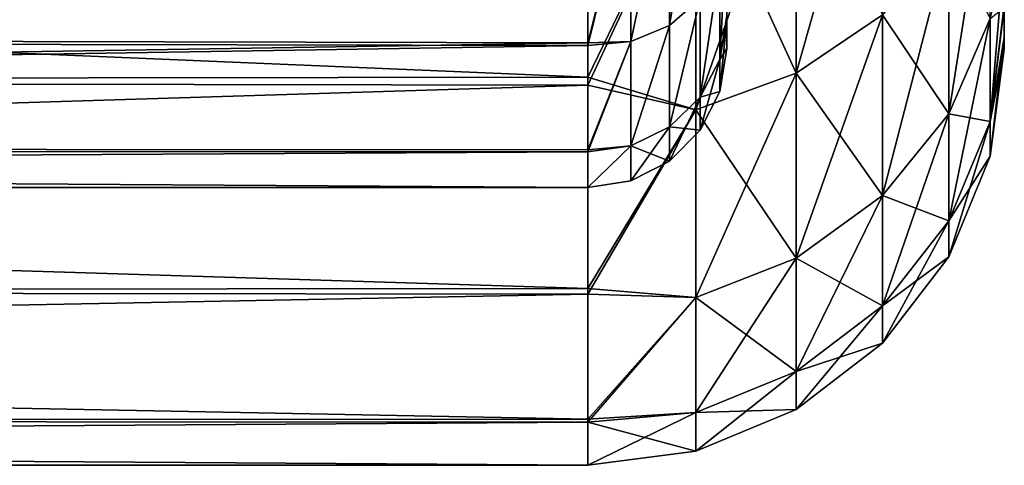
# Model space of a CAD drawing. Header units: millimetres. Extents: x -143 to 143, y -35 to 35.
# Tile 288 of 533: x 136.36 to 143.45, y -20.5 to -17.29. Entities that reach past the tile are written whole.
import ezdxf

# ---------------------------------------------------------------- set-up
doc = ezdxf.new("R2010")
doc.units = ezdxf.units.MM
doc.header["$LTSCALE"] = 65.185185
for name, color, linetype in [('1137', 7, 'CONTINUOUS'), ('1139', 7, 'CONTINUOUS'), ('1301', 7, 'CONTINUOUS'), ('1323', 7, 'CONTINUOUS'), ('1450', 7, 'CONTINUOUS'), ('1451', 7, 'CONTINUOUS'), ('1452', 7, 'CONTINUOUS'), ('849', 7, 'CONTINUOUS'), ('867', 7, 'CONTINUOUS')]:
    doc.layers.add(name, color=color, linetype=linetype)

msp = doc.modelspace()

# ---------------------------------------------------------------- linework, layer by layer
at = {"layer": '1137', "linetype": 'CONTINUOUS'}
for points in [[(93.65, -17.3482, 6.4256), (93.65, -15.9722, 9.3348), (140.45, -16.2122, 8.9115), (93.65, -17.3482, 6.4256)], [(140.45, -17.4582, 6.1204), (93.65, -17.3482, 6.4256), (140.45, -16.2122, 8.9115), (140.45, -17.4582, 6.1204)], [(93.65, -18.1993, 3.3219), (93.65, -17.3482, 6.4256), (140.45, -17.4582, 6.1204), (93.65, -18.1993, 3.3219)], [(140.45, -18.2277, 3.1622), (93.65, -18.1993, 3.3219), (140.45, -17.4582, 6.1204), (140.45, -18.2277, 3.1622)], [(93.65, -18.4996, 0.1177), (93.65, -18.1993, 3.3219), (140.45, -18.4996, 0.1177), (93.65, -18.4996, 0.1177)], [(140.45, -18.4996, 0.1177), (93.65, -18.1993, 3.3219), (140.45, -18.2277, 3.1622), (140.45, -18.4996, 0.1177)], [(93.65, -18.4999, 0.0589), (93.65, -18.4996, 0.1177), (140.45, -18.4999, 0.0589), (93.65, -18.4999, 0.0589)], [(140.45, -18.4999, 0.0589), (93.65, -18.4996, 0.1177), (140.45, -18.4996, 0.1177), (140.45, -18.4999, 0.0589)], [(93.65, -18.5), (93.65, -18.4999, 0.0589), (140.45, -18.5), (93.65, -18.5)], [(140.45, -18.5), (93.65, -18.4999, 0.0589), (140.45, -18.4999, 0.0589), (140.45, -18.5)]]:
    msp.add_3dface(points, dxfattribs=at)
at = {"layer": '1139', "linetype": 'CONTINUOUS'}
for points in [[(141.2594, -15.9784, 8.476), (141.2594, -17.1396, 5.778), (141.038, -17.3328, 5.8981), (141.2594, -15.9784, 8.476)], [(141.038, -16.1373, 8.6488), (141.2594, -15.9784, 8.476), (141.038, -17.3328, 5.8981), (141.038, -16.1373, 8.6488)], [(141.2594, -17.1396, -5.778), (141.2594, -15.9784, -8.4759), (141.038, -17.3328, -5.8981), (141.2594, -17.1396, -5.778)], [(141.038, -17.3328, -5.8981), (141.2594, -15.9784, -8.4759), (141.038, -16.1373, -8.6488), (141.038, -17.3328, -5.8981)], [(141.038, -16.1373, 8.6488), (141.038, -17.3328, 5.8981), (140.759, -17.4493, 5.997), (141.038, -16.1373, 8.6488)], [(140.759, -16.2227, 8.7901), (141.038, -16.1373, 8.6488), (140.759, -17.4493, 5.997), (140.759, -16.2227, 8.7901)], [(141.038, -17.3328, -5.8981), (141.038, -16.1373, -8.6488), (140.759, -17.4493, -5.997), (141.038, -17.3328, -5.8981)], [(140.759, -17.4493, -5.997), (141.038, -16.1373, -8.6488), (140.759, -16.2227, -8.7901), (140.759, -17.4493, -5.997)], [(140.45, -17.4582, 6.1204), (140.45, -16.2122, 8.9115), (140.759, -16.2227, 8.7901), (140.45, -17.4582, 6.1204)], [(140.45, -16.2263, -8.8857), (140.45, -17.4776, -6.0649), (140.759, -16.2227, -8.7901), (140.45, -16.2263, -8.8857)], [(140.45, -17.4776, -6.0649), (140.759, -17.4493, -5.997), (140.759, -16.2227, -8.7901), (140.45, -17.4776, -6.0649)], [(140.45, -17.4582, 6.1204), (140.759, -16.2227, 8.7901), (140.759, -17.4493, 5.997), (140.45, -17.4582, 6.1204)], [(141.45, -17.2888, -2.7104), (141.45, -16.6235, -5.4691), (141.4013, -17.5768, -2.8612), (141.45, -17.2888, -2.7104)], [(141.4013, -17.5768, -2.8612), (141.45, -16.6235, -5.4691), (141.4013, -16.8887, -5.6482), (141.4013, -17.5768, -2.8612)], [(141.4013, -16.8887, 5.6482), (141.4013, -17.5768, 2.8613), (141.2594, -17.8488, 2.9276), (141.4013, -16.8887, 5.6482)], [(141.2594, -17.1396, 5.778), (141.4013, -16.8887, 5.6482), (141.2594, -17.8488, 2.9276), (141.2594, -17.1396, 5.778)], [(141.4013, -17.5768, -2.8612), (141.4013, -16.8887, -5.6482), (141.2594, -17.8488, -2.9276), (141.4013, -17.5768, -2.8612)], [(141.2594, -17.8488, -2.9276), (141.4013, -16.8887, -5.6482), (141.2594, -17.1396, -5.778), (141.2594, -17.8488, -2.9276)], [(141.4013, -16.8887, 5.6482), (141.45, -17.2621, 2.8755), (141.4013, -17.5768, 2.8613), (141.4013, -16.8887, 5.6482)], [(141.2594, -17.1396, 5.778), (141.2594, -17.8488, 2.9276), (141.038, -18.0632, 2.9892), (141.2594, -17.1396, 5.778)], [(141.038, -17.3328, 5.8981), (141.2594, -17.1396, 5.778), (141.038, -18.0632, 2.9892), (141.038, -17.3328, 5.8981)], [(141.2594, -17.8488, -2.9276), (141.2594, -17.1396, -5.778), (141.038, -18.0632, -2.9892), (141.2594, -17.8488, -2.9276)], [(141.038, -18.0632, -2.9892), (141.2594, -17.1396, -5.778), (141.038, -17.3328, -5.8981), (141.038, -18.0632, -2.9892)], [(141.45, -17.2621, 2.8755), (141.45, -17.4996, 0.1114), (141.4013, -17.5768, 2.8613), (141.45, -17.2621, 2.8755)], [(141.45, -17.4996, 0.1114), (141.45, -17.2888, -2.7104), (141.4013, -17.8081, 0), (141.45, -17.4996, 0.1114)], [(141.4013, -17.8081, 0), (141.45, -17.2888, -2.7104), (141.4013, -17.5768, -2.8612), (141.4013, -17.8081, 0)], [(141.038, -17.3328, 5.8981), (141.038, -18.0632, 2.9892), (140.759, -18.1989, 3.0401), (141.038, -17.3328, 5.8981)], [(140.759, -17.4493, 5.997), (141.038, -17.3328, 5.8981), (140.759, -18.1989, 3.0401), (140.759, -17.4493, 5.997)], [(141.038, -18.0632, -2.9892), (141.038, -17.3328, -5.8981), (140.759, -18.1989, -3.0401), (141.038, -18.0632, -2.9892)], [(140.759, -18.1989, -3.0401), (141.038, -17.3328, -5.8981), (140.759, -17.4493, -5.997), (140.759, -18.1989, -3.0401)], [(140.45, -17.4776, -6.0649), (140.45, -18.2426, -3.0752), (140.759, -17.4493, -5.997), (140.45, -17.4776, -6.0649)], [(140.45, -18.2426, -3.0752), (140.759, -18.1989, -3.0401), (140.759, -17.4493, -5.997), (140.45, -18.2426, -3.0752)], [(140.45, -18.2277, 3.1622), (140.45, -17.4582, 6.1204), (140.759, -17.4493, 5.997), (140.45, -18.2277, 3.1622)], [(140.45, -18.2277, 3.1622), (140.759, -17.4493, 5.997), (140.759, -18.1989, 3.0401), (140.45, -18.2277, 3.1622)], [(141.4013, -17.5768, 2.8613), (141.45, -17.4996, 0.1114), (141.4013, -17.8081, 0), (141.4013, -17.5768, 2.8613)], [(141.4013, -17.5768, 2.8613), (141.4013, -17.8081, 0), (141.2594, -17.8488, 2.9276), (141.4013, -17.5768, 2.8613)], [(141.4013, -17.8081, 0), (141.4013, -17.5768, -2.8612), (141.2594, -18.0873, 0), (141.4013, -17.8081, 0)], [(141.2594, -18.0873, 0), (141.4013, -17.5768, -2.8612), (141.2594, -17.8488, -2.9276), (141.2594, -18.0873, 0)], [(141.2594, -17.8488, 2.9276), (141.4013, -17.8081, 0), (141.2594, -18.0873, 0), (141.2594, -17.8488, 2.9276)], [(141.2594, -17.8488, 2.9276), (141.2594, -18.0873, 0), (141.038, -18.0632, 2.9892), (141.2594, -17.8488, 2.9276)], [(141.2594, -18.0873, 0), (141.2594, -17.8488, -2.9276), (141.038, -18.3088, 0), (141.2594, -18.0873, 0)], [(141.038, -18.3088, 0), (141.2594, -17.8488, -2.9276), (141.038, -18.0632, -2.9892), (141.038, -18.3088, 0)], [(141.038, -18.0632, 2.9892), (141.038, -18.3088, 0), (140.759, -18.1989, 3.0401), (141.038, -18.0632, 2.9892)], [(141.038, -18.3088, 0), (141.038, -18.0632, -2.9892), (140.759, -18.4511, 0), (141.038, -18.3088, 0)], [(140.759, -18.4511, 0), (141.038, -18.0632, -2.9892), (140.759, -18.1989, -3.0401), (140.759, -18.4511, 0)], [(141.038, -18.0632, 2.9892), (141.2594, -18.0873, 0), (141.038, -18.3088, 0), (141.038, -18.0632, 2.9892)], [(140.45, -18.2426, -3.0752), (140.45, -18.5), (140.759, -18.1989, -3.0401), (140.45, -18.2426, -3.0752)], [(140.45, -18.5), (140.759, -18.4511, 0), (140.759, -18.1989, -3.0401), (140.45, -18.5)], [(140.45, -18.4996, 0.1177), (140.45, -18.2277, 3.1622), (140.759, -18.1989, 3.0401), (140.45, -18.4996, 0.1177)], [(140.45, -18.4996, 0.1177), (140.759, -18.1989, 3.0401), (140.759, -18.4511, 0), (140.45, -18.4996, 0.1177)], [(140.759, -18.1989, 3.0401), (141.038, -18.3088, 0), (140.759, -18.4511, 0), (140.759, -18.1989, 3.0401)], [(140.45, -18.5), (140.45, -18.4999, 0.0589), (140.759, -18.4511, 0), (140.45, -18.5)], [(140.45, -18.4999, 0.0589), (140.45, -18.4996, 0.1177), (140.759, -18.4511, 0), (140.45, -18.4999, 0.0589)]]:
    msp.add_3dface(points, dxfattribs=at)
at = {"layer": '1301', "linetype": 'CONTINUOUS'}
for points in [[(93.65, -17.6834, -10.3705), (93.65, -15.62, -13.2765), (140.45, -15.7207, -13.1571), (93.65, -17.6834, -10.3705)], [(140.45, -17.7633, -10.233), (93.65, -17.6834, -10.3705), (140.45, -15.7207, -13.1571), (140.45, -17.7633, -10.233)], [(93.65, -19.2123, -7.1509), (93.65, -17.6834, -10.3705), (140.45, -17.7633, -10.233), (93.65, -19.2123, -7.1509)], [(140.45, -19.2682, -6.9991), (93.65, -19.2123, -7.1509), (140.45, -17.7633, -10.233), (140.45, -19.2682, -6.9991)], [(93.65, -20.1605, -3.7152), (93.65, -19.2123, -7.1509), (140.45, -19.2682, -6.9991), (93.65, -20.1605, -3.7152)], [(140.45, -20.1897, -3.5533), (93.65, -20.1605, -3.7152), (140.45, -19.2682, -6.9991), (140.45, -20.1897, -3.5533)], [(93.65, -20.4993, -0.1672), (93.65, -20.1605, -3.7152), (140.45, -20.1897, -3.5533), (93.65, -20.4993, -0.1672)], [(140.45, -20.5), (93.65, -20.4993, -0.1672), (140.45, -20.1897, -3.5533), (140.45, -20.5)], [(93.65, -20.4998, -0.0836), (93.65, -20.4993, -0.1672), (140.45, -20.5), (93.65, -20.4998, -0.0836)], [(93.65, -20.5), (93.65, -20.4998, -0.0836), (140.45, -20.5), (93.65, -20.5)]]:
    msp.add_3dface(points, dxfattribs=at)
at = {"layer": '1323', "linetype": 'CONTINUOUS'}
for points in [[(140.45, -17.7043, 10.3348), (140.45, -15.6449, 13.2472), (93.65, -15.7278, 13.1487), (140.45, -17.7043, 10.3348)], [(93.65, -17.7674, 10.2259), (140.45, -17.7043, 10.3348), (93.65, -15.7278, 13.1487), (93.65, -17.7674, 10.2259)], [(140.45, -19.2277, 7.1097), (140.45, -17.7043, 10.3348), (93.65, -17.7674, 10.2259), (140.45, -19.2277, 7.1097)], [(93.65, -19.27, 6.9939), (140.45, -19.2277, 7.1097), (93.65, -17.7674, 10.2259), (93.65, -19.27, 6.9939)], [(140.45, -20.169, 3.6692), (140.45, -19.2277, 7.1097), (93.65, -19.27, 6.9939), (140.45, -20.169, 3.6692)], [(93.65, -20.1902, 3.5506), (140.45, -20.169, 3.6692), (93.65, -19.27, 6.9939), (93.65, -20.1902, 3.5506)], [(140.45, -20.4997, 0.1177), (140.45, -20.169, 3.6692), (93.65, -20.1902, 3.5506), (140.45, -20.4997, 0.1177)], [(93.65, -20.5), (140.45, -20.4997, 0.1177), (93.65, -20.1902, 3.5506), (93.65, -20.5)], [(140.45, -20.4997, 0.1177), (93.65, -20.5), (140.45, -20.4999, 0.0589), (140.45, -20.4997, 0.1177)], [(93.65, -20.5), (140.45, -20.5), (140.45, -20.4999, 0.0589), (93.65, -20.5)]]:
    msp.add_3dface(points, dxfattribs=at)
at = {"layer": '1450', "linetype": 'CONTINUOUS'}
for points in [[(141.9507, -15.8599, 12.3443), (141.9507, -17.6754, 9.5654), (142.5724, -15.4831, 12.051), (141.9507, -15.8599, 12.3443)], [(142.5724, -15.4831, 12.051), (141.9507, -17.6754, 9.5654), (142.5724, -17.2555, 9.3382), (142.5724, -15.4831, 12.051)], [(140.45, -15.6449, 13.2472), (140.45, -17.7043, 10.3348), (141.2265, -16.0967, 12.5286), (140.45, -15.6449, 13.2472)], [(141.2265, -16.0967, 12.5286), (141.2265, -17.9393, 9.7083), (141.9507, -15.8599, 12.3443), (141.2265, -16.0967, 12.5286)], [(141.9507, -15.8599, 12.3443), (141.2265, -17.9393, 9.7083), (141.9507, -17.6754, 9.5654), (141.9507, -15.8599, 12.3443)], [(141.2265, -16.0967, 12.5286), (140.45, -17.7043, 10.3348), (141.2265, -17.9393, 9.7083), (141.2265, -16.0967, 12.5286)], [(143.3486, -17.2833, 5.9334), (143.3486, -16.071, 8.6972), (143.0493, -17.9686, 6.1686), (143.3486, -17.2833, 5.9334)], [(143.3486, -16.071, 8.6972), (143.0493, -16.7082, 9.042), (143.0493, -17.9686, 6.1686), (143.3486, -16.071, 8.6972)], [(142.5724, -17.2555, 9.3382), (142.5724, -18.5571, 6.3707), (143.0493, -16.7082, 9.042), (142.5724, -17.2555, 9.3382)], [(143.0493, -16.7082, 9.042), (142.5724, -18.5571, 6.3707), (143.0493, -17.9686, 6.1686), (143.0493, -16.7082, 9.042)], [(143.3486, -17.2833, 5.9334), (143.3486, -18.0242, 3.0077), (143.45, -16.809, 4.8691), (143.3486, -17.2833, 5.9334)], [(143.45, -16.809, 4.8691), (143.3486, -18.0242, 3.0077), (143.45, -17.1863, 3.2989), (143.45, -16.809, 4.8691)], [(143.45, -17.1863, 3.2989), (143.3486, -18.0242, 3.0077), (143.45, -17.4169, 1.7034), (143.45, -17.1863, 3.2989)], [(141.9507, -17.6754, 9.5654), (141.9507, -19.0087, 6.5257), (142.5724, -17.2555, 9.3382), (141.9507, -17.6754, 9.5654)], [(142.5724, -17.2555, 9.3382), (141.9507, -19.0087, 6.5257), (142.5724, -18.5571, 6.3707), (142.5724, -17.2555, 9.3382)], [(143.3486, -18.0242, 3.0077), (143.3486, -17.2833, 5.9334), (143.0493, -18.7389, 3.127), (143.3486, -18.0242, 3.0077)], [(143.3486, -17.2833, 5.9334), (143.0493, -17.9686, 6.1686), (143.0493, -18.7389, 3.127), (143.3486, -17.2833, 5.9334)], [(143.3486, -18.2734), (143.45, -17.4998, 0.1005), (143.45, -17.4169, 1.7034), (143.3486, -18.2734)], [(143.3486, -18.0242, 3.0077), (143.3486, -18.2734), (143.45, -17.4169, 1.7034), (143.3486, -18.0242, 3.0077)], [(143.45, -17.4999, 0.0507), (143.45, -17.4998, 0.1005), (143.3486, -18.2734), (143.45, -17.4999, 0.0507)], [(143.45, -17.5), (143.45, -17.4999, 0.0507), (143.3486, -18.2734), (143.45, -17.5)], [(140.45, -17.7043, 10.3348), (140.45, -19.2277, 7.1097), (141.2265, -17.9393, 9.7083), (140.45, -17.7043, 10.3348)], [(141.2265, -17.9393, 9.7083), (141.2265, -19.2926, 6.6231), (141.9507, -17.6754, 9.5654), (141.2265, -17.9393, 9.7083)], [(141.9507, -17.6754, 9.5654), (141.2265, -19.2926, 6.6231), (141.9507, -19.0087, 6.5257), (141.9507, -17.6754, 9.5654)], [(141.2265, -17.9393, 9.7083), (140.45, -19.2277, 7.1097), (141.2265, -19.2926, 6.6231), (141.2265, -17.9393, 9.7083)], [(142.5724, -18.5571, 6.3707), (142.5724, -19.3526, 3.2294), (143.0493, -17.9686, 6.1686), (142.5724, -18.5571, 6.3707)], [(143.0493, -17.9686, 6.1686), (142.5724, -19.3526, 3.2294), (143.0493, -18.7389, 3.127), (143.0493, -17.9686, 6.1686)], [(143.3486, -18.2734), (143.3486, -18.0242, 3.0077), (143.0493, -18.998), (143.3486, -18.2734)], [(143.0493, -18.998), (143.3486, -18.0242, 3.0077), (143.0493, -18.7389, 3.127), (143.0493, -18.998)], [(141.9507, -19.0087, 6.5257), (141.9507, -19.8236, 3.308), (142.5724, -18.5571, 6.3707), (141.9507, -19.0087, 6.5257)], [(142.5724, -18.5571, 6.3707), (141.9507, -19.8236, 3.308), (142.5724, -19.3526, 3.2294), (142.5724, -18.5571, 6.3707)], [(142.5724, -19.3526, 3.2294), (142.5724, -19.6202), (143.0493, -18.7389, 3.127), (142.5724, -19.3526, 3.2294)], [(142.5724, -19.6202), (143.0493, -18.998), (143.0493, -18.7389, 3.127), (142.5724, -19.6202)], [(141.2265, -19.2926, 6.6231), (141.2265, -20.1196, 3.3574), (141.9507, -19.0087, 6.5257), (141.2265, -19.2926, 6.6231)], [(141.9507, -19.0087, 6.5257), (141.2265, -20.1196, 3.3574), (141.9507, -19.8236, 3.308), (141.9507, -19.0087, 6.5257)], [(140.45, -19.2277, 7.1097), (140.45, -20.169, 3.6692), (141.2265, -19.2926, 6.6231), (140.45, -19.2277, 7.1097)], [(141.2265, -19.2926, 6.6231), (140.45, -20.169, 3.6692), (141.2265, -20.1196, 3.3574), (141.2265, -19.2926, 6.6231)], [(141.9507, -19.8236, 3.308), (141.9507, -20.0977), (142.5724, -19.3526, 3.2294), (141.9507, -19.8236, 3.308)], [(141.9507, -20.0977), (142.5724, -19.6202), (142.5724, -19.3526, 3.2294), (141.9507, -20.0977)], [(141.2265, -20.1196, 3.3574), (141.2265, -20.3978), (141.9507, -19.8236, 3.308), (141.2265, -20.1196, 3.3574)], [(141.2265, -20.3978), (141.9507, -20.0977), (141.9507, -19.8236, 3.308), (141.2265, -20.3978)], [(140.45, -20.4999, 0.0589), (140.45, -20.5), (141.2265, -20.1196, 3.3574), (140.45, -20.4999, 0.0589)], [(141.2265, -20.1196, 3.3574), (140.45, -20.5), (141.2265, -20.3978), (141.2265, -20.1196, 3.3574)], [(140.45, -20.169, 3.6692), (140.45, -20.4997, 0.1177), (141.2265, -20.1196, 3.3574), (140.45, -20.169, 3.6692)], [(140.45, -20.4997, 0.1177), (140.45, -20.4999, 0.0589), (141.2265, -20.1196, 3.3574), (140.45, -20.4997, 0.1177)]]:
    msp.add_3dface(points, dxfattribs=at)
at = {"layer": '1451', "linetype": 'CONTINUOUS'}
for points in [[(143.45, -17.5), (143.45, 17.5), (143.45, 17.4265, 1.6026), (143.45, -17.5)], [(143.45, 17.5), (143.45, -17.5), (143.45, -17.4265, -1.6026), (143.45, 17.5)], [(143.45, 17.4999, -0.0507), (143.45, 17.5), (143.45, -17.4265, -1.6026), (143.45, 17.4999, -0.0507)], [(143.45, 17.4998, -0.1005), (143.45, 17.4999, -0.0507), (143.45, -17.4265, -1.6026), (143.45, 17.4998, -0.1005)], [(143.45, 17.4169, -1.7034), (143.45, 17.4998, -0.1005), (143.45, -17.4265, -1.6026), (143.45, 17.4169, -1.7034)], [(143.45, -17.4998, 0.1005), (143.45, -17.4999, 0.0507), (143.45, 17.4265, 1.6026), (143.45, -17.4998, 0.1005)], [(143.45, -17.4998, 0.1005), (143.45, 17.4265, 1.6026), (143.45, -17.4169, 1.7034), (143.45, -17.4998, 0.1005)], [(143.45, -17.4999, 0.0507), (143.45, -17.5), (143.45, 17.4265, 1.6026), (143.45, -17.4999, 0.0507)], [(143.45, 17.4265, 1.6026), (143.45, 17.2051, 3.1992), (143.45, -17.4169, 1.7034), (143.45, 17.4265, 1.6026)], [(143.45, -17.2051, -3.1992), (143.45, 17.4169, -1.7034), (143.45, -17.4265, -1.6026), (143.45, -17.2051, -3.1992)], [(143.45, 17.2051, 3.1992), (143.45, -17.1863, 3.2989), (143.45, -17.4169, 1.7034), (143.45, 17.2051, 3.1992)]]:
    msp.add_3dface(points, dxfattribs=at)
at = {"layer": '1452', "linetype": 'CONTINUOUS'}
for points in [[(140.45, -17.7633, -10.233), (140.45, -15.7207, -13.1571), (141.2265, -16.0967, -12.5286), (140.45, -17.7633, -10.233)], [(141.9507, -17.6754, -9.5654), (141.2265, -16.0967, -12.5286), (141.9507, -15.8599, -12.3443), (141.9507, -17.6754, -9.5654)], [(141.9507, -17.6754, -9.5654), (141.9507, -15.8599, -12.3443), (142.5724, -17.2555, -9.3382), (141.9507, -17.6754, -9.5654)], [(141.2265, -17.9393, -9.7083), (140.45, -17.7633, -10.233), (141.2265, -16.0967, -12.5286), (141.2265, -17.9393, -9.7083)], [(141.2265, -17.9393, -9.7083), (141.2265, -16.0967, -12.5286), (141.9507, -17.6754, -9.5654), (141.2265, -17.9393, -9.7083)], [(143.0493, -17.9686, -6.1686), (142.5724, -17.2555, -9.3382), (143.0493, -16.7082, -9.042), (143.0493, -17.9686, -6.1686)], [(143.3486, -17.2833, -5.9334), (143.0493, -17.9686, -6.1686), (143.0493, -16.7082, -9.042), (143.3486, -17.2833, -5.9334)], [(143.45, -17.2051, -3.1992), (143.45, -17.4265, -1.6026), (143.3486, -18.0242, -3.0077), (143.45, -17.2051, -3.1992)], [(143.3486, -17.2833, -5.9334), (143.45, -17.2051, -3.1992), (143.3486, -18.0242, -3.0077), (143.3486, -17.2833, -5.9334)], [(142.5724, -18.5571, -6.3707), (141.9507, -17.6754, -9.5654), (142.5724, -17.2555, -9.3382), (142.5724, -18.5571, -6.3707)], [(142.5724, -18.5571, -6.3707), (142.5724, -17.2555, -9.3382), (143.0493, -17.9686, -6.1686), (142.5724, -18.5571, -6.3707)], [(143.3486, -17.2833, -5.9334), (143.3486, -18.0242, -3.0077), (143.0493, -17.9686, -6.1686), (143.3486, -17.2833, -5.9334)], [(143.45, -17.4265, -1.6026), (143.45, -17.5), (143.3486, -18.0242, -3.0077), (143.45, -17.4265, -1.6026)], [(143.45, -17.5), (143.3486, -18.2734), (143.3486, -18.0242, -3.0077), (143.45, -17.5)], [(141.9507, -19.0087, -6.5257), (141.2265, -17.9393, -9.7083), (141.9507, -17.6754, -9.5654), (141.9507, -19.0087, -6.5257)], [(141.9507, -19.0087, -6.5257), (141.9507, -17.6754, -9.5654), (142.5724, -18.5571, -6.3707), (141.9507, -19.0087, -6.5257)], [(140.45, -19.2682, -6.9991), (140.45, -17.7633, -10.233), (141.2265, -17.9393, -9.7083), (140.45, -19.2682, -6.9991)], [(141.2265, -19.2926, -6.6231), (140.45, -19.2682, -6.9991), (141.2265, -17.9393, -9.7083), (141.2265, -19.2926, -6.6231)], [(141.2265, -19.2926, -6.6231), (141.2265, -17.9393, -9.7083), (141.9507, -19.0087, -6.5257), (141.2265, -19.2926, -6.6231)], [(143.0493, -18.7389, -3.127), (142.5724, -18.5571, -6.3707), (143.0493, -17.9686, -6.1686), (143.0493, -18.7389, -3.127)], [(143.3486, -18.0242, -3.0077), (143.0493, -18.7389, -3.127), (143.0493, -17.9686, -6.1686), (143.3486, -18.0242, -3.0077)], [(143.3486, -18.0242, -3.0077), (143.3486, -18.2734), (143.0493, -18.7389, -3.127), (143.3486, -18.0242, -3.0077)], [(143.3486, -18.2734), (143.0493, -18.998), (143.0493, -18.7389, -3.127), (143.3486, -18.2734)], [(142.5724, -19.3526, -3.2294), (141.9507, -19.0087, -6.5257), (142.5724, -18.5571, -6.3707), (142.5724, -19.3526, -3.2294)], [(142.5724, -19.3526, -3.2294), (142.5724, -18.5571, -6.3707), (143.0493, -18.7389, -3.127), (142.5724, -19.3526, -3.2294)], [(143.0493, -18.998), (142.5724, -19.3526, -3.2294), (143.0493, -18.7389, -3.127), (143.0493, -18.998)], [(141.9507, -19.8236, -3.308), (141.2265, -19.2926, -6.6231), (141.9507, -19.0087, -6.5257), (141.9507, -19.8236, -3.308)], [(141.9507, -19.8236, -3.308), (141.9507, -19.0087, -6.5257), (142.5724, -19.3526, -3.2294), (141.9507, -19.8236, -3.308)], [(143.0493, -18.998), (142.5724, -19.6202), (142.5724, -19.3526, -3.2294), (143.0493, -18.998)], [(140.45, -20.1897, -3.5533), (140.45, -19.2682, -6.9991), (141.2265, -19.2926, -6.6231), (140.45, -20.1897, -3.5533)], [(141.2265, -20.1196, -3.3574), (140.45, -20.1897, -3.5533), (141.2265, -19.2926, -6.6231), (141.2265, -20.1196, -3.3574)], [(141.2265, -20.1196, -3.3574), (141.2265, -19.2926, -6.6231), (141.9507, -19.8236, -3.308), (141.2265, -20.1196, -3.3574)], [(142.5724, -19.6202), (141.9507, -19.8236, -3.308), (142.5724, -19.3526, -3.2294), (142.5724, -19.6202)], [(142.5724, -19.6202), (141.9507, -20.0977), (141.9507, -19.8236, -3.308), (142.5724, -19.6202)], [(141.9507, -20.0977), (141.2265, -20.1196, -3.3574), (141.9507, -19.8236, -3.308), (141.9507, -20.0977)], [(141.2265, -20.3978), (140.45, -20.1897, -3.5533), (141.2265, -20.1196, -3.3574), (141.2265, -20.3978)], [(141.9507, -20.0977), (141.2265, -20.3978), (141.2265, -20.1196, -3.3574), (141.9507, -20.0977)], [(140.45, -20.5), (140.45, -20.1897, -3.5533), (141.2265, -20.3978), (140.45, -20.5)]]:
    msp.add_3dface(points, dxfattribs=at)
at = {"layer": '849', "linetype": 'CONTINUOUS'}
for points in [[(93.65, -16.0313, -9.233), (93.65, -17.3888, -6.3151), (140.45, -16.2263, -8.8857), (93.65, -16.0313, -9.233)], [(140.45, -16.2263, -8.8857), (93.65, -17.3888, -6.3151), (140.45, -17.4776, -6.0649), (140.45, -16.2263, -8.8857)], [(93.65, -17.3888, -6.3151), (93.65, -18.2201, -3.2061), (140.45, -17.4776, -6.0649), (93.65, -17.3888, -6.3151)], [(140.45, -17.4776, -6.0649), (93.65, -18.2201, -3.2061), (140.45, -18.2426, -3.0752), (140.45, -17.4776, -6.0649)], [(93.65, -18.2201, -3.2061), (93.65, -18.5), (140.45, -18.2426, -3.0752), (93.65, -18.2201, -3.2061)], [(140.45, -18.2426, -3.0752), (93.65, -18.5), (140.45, -18.5), (140.45, -18.2426, -3.0752)]]:
    msp.add_3dface(points, dxfattribs=at)
at = {"layer": '867', "linetype": 'CONTINUOUS'}
for points in [[(141.45, -17.4996, 0.1114), (141.45, -13.7705, -0.6004), (141.45, -12.5901, -1.0505), (141.45, -17.4996, 0.1114)], [(141.45, -12.7132, -1.0607), (141.45, -17.4996, 0.1114), (141.45, -12.5901, -1.0505), (141.45, -12.7132, -1.0607)], [(141.45, -12.8161, -1.0886), (141.45, -17.4996, 0.1114), (141.45, -12.7132, -1.0607), (141.45, -12.8161, -1.0886)], [(141.45, -13.762, -1.1825), (141.45, -17.4996, 0.1114), (141.45, -12.8161, -1.0886), (141.45, -13.762, -1.1825)], [(141.45, -13.8482, -1.2563), (141.45, -17.4996, 0.1114), (141.45, -13.762, -1.1825), (141.45, -13.8482, -1.2563)], [(141.45, -13.7705, -0.6004), (141.45, -17.4996, 0.1114), (141.45, -13.9147, -0.5388), (141.45, -13.7705, -0.6004)], [(141.45, -13.924, -1.3301), (141.45, -17.4996, 0.1114), (141.45, -13.8482, -1.2563), (141.45, -13.924, -1.3301)], [(141.45, -13.9147, -0.5388), (141.45, -17.4996, 0.1114), (141.45, -14.0333, -0.4392), (141.45, -13.9147, -0.5388)], [(141.45, -13.9921, -1.4149), (141.45, -17.4996, 0.1114), (141.45, -13.924, -1.3301), (141.45, -13.9921, -1.4149)], [(141.45, -14.0617, -1.5259), (141.45, -17.4996, 0.1114), (141.45, -13.9921, -1.4149), (141.45, -14.0617, -1.5259)], [(141.45, -14.0333, -0.4392), (141.45, -17.4996, 0.1114), (141.45, -14.1145, -0.3188), (141.45, -14.0333, -0.4392)], [(141.45, -14.1242, -1.6621), (141.45, -17.4996, 0.1114), (141.45, -14.0617, -1.5259), (141.45, -14.1242, -1.6621)], [(141.45, -14.1145, -0.3188), (141.45, -17.4996, 0.1114), (141.45, -14.1708, -0.1836), (141.45, -14.1145, -0.3188)], [(141.45, -14.1769, -1.8391), (141.45, -17.4996, 0.1114), (141.45, -14.1242, -1.6621), (141.45, -14.1769, -1.8391)], [(141.45, -14.1708, -0.1836), (141.45, -17.4996, 0.1114), (141.45, -14.2016, -0.0638), (141.45, -14.1708, -0.1836)], [(141.45, -14.2115, -2.0426), (141.45, -17.4996, 0.1114), (141.45, -14.1769, -1.8391), (141.45, -14.2115, -2.0426)], [(141.45, -17.2888, -2.7104), (141.45, -17.4996, 0.1114), (141.45, -14.1891, -2.6767), (141.45, -17.2888, -2.7104)], [(141.45, -14.1891, -2.6767), (141.45, -17.4996, 0.1114), (141.45, -14.2154, -2.4854), (141.45, -14.1891, -2.6767)], [(141.45, -14.2016, -0.0638), (141.45, -17.4996, 0.1114), (141.45, -14.2186, 0.0588), (141.45, -14.2016, -0.0638)], [(141.45, -14.2242, -2.2926), (141.45, -17.4996, 0.1114), (141.45, -14.2115, -2.0426), (141.45, -14.2242, -2.2926)], [(141.45, -14.2154, -2.4854), (141.45, -17.4996, 0.1114), (141.45, -14.2242, -2.2926), (141.45, -14.2154, -2.4854)], [(141.45, -14.2186, 0.0588), (141.45, -17.4996, 0.1114), (141.45, -14.2242, 0.1669), (141.45, -14.2186, 0.0588)], [(141.45, -17.4996, 0.1114), (141.45, -17.2621, 2.8755), (141.45, -14.2242, 0.1669), (141.45, -17.4996, 0.1114)]]:
    msp.add_3dface(points, dxfattribs=at)

doc.saveas('drawing.dxf')
